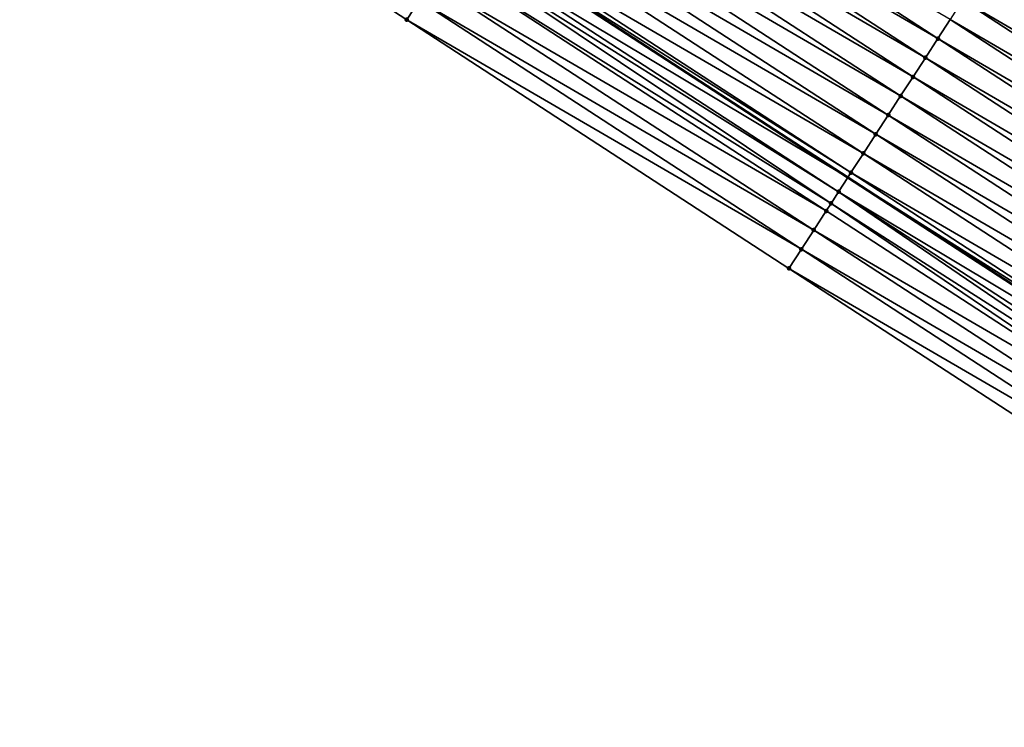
# Model space of a CAD drawing. Header units: feet. Extents: x 2017353 to 2024169, y 808050 to 818690.
# Tile 257 of 305: x 2021912 to 2021955, y 814633 to 814664. Entities that reach past the tile are written whole.
import ezdxf

# ---------------------------------------------------------------- set-up
doc = ezdxf.new("R2010")
doc.units = ezdxf.units.FT
doc.header["$MEASUREMENT"] = 0
for name, color, linetype, lineweight in [('EP_Travel Lane', 172, 'Continuous', 53), ('SB-Road Shots', 141, 'Continuous', 100), ('SB-Road X-Section', 40, 'Continuous', 13)]:
    doc.layers.add(name, color=color, linetype=linetype, lineweight=lineweight)
doc.layers.add('I-77-MM15-17_SB-Surface-BORDER', color=7, linetype='Continuous')
doc.layers.add('I-77-MM15-17_SB-Surface-TIN', color=7, linetype='Continuous')

msp = doc.modelspace()

# ---------------------------------------------------------------- linework, layer by layer
at = {"layer": 'EP_Travel Lane'}
msp.add_polyline3d([(2021847.698348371, 814722.2743309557, 255.3811027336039), (2021864.455433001, 814711.3812899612, 256.1186931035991), (2021881.212654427, 814700.4881600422, 256.8515578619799), (2021897.969529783, 814689.5952550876, 257.5963787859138), (2021914.727257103, 814678.7017963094, 258.3117631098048), (2021931.486001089, 814667.8076766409, 258.9920211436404), (2021948.245099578, 814656.9133265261, 259.6600328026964), (2021965.003549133, 814646.0193982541, 260.3504641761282), (2021981.76709086, 814635.1390833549, 261.0460329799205), (2021998.535511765, 814624.2600176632, 261.7290952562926), (2022015.30358597, 814613.3811769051, 262.4243963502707), (2022032.071036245, 814602.5027409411, 263.1417212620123), (2022048.838417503, 814591.6243497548, 263.8614823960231), (2022065.606381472, 814580.7455805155, 264.5606754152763)], dxfattribs=at)
at = {"layer": 'I-77-MM15-17_SB-Surface-BORDER', "color": 3, "linetype": 'Continuous', "lineweight": -3}
msp.add_polyline3d([(2022063.495513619, 814577.4881464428, 264.3674250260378), (2022046.739614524, 814588.3862740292, 263.6812865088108), (2022029.984721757, 814599.2837470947, 262.9596007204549), (2022013.229413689, 814610.1814902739, 262.2525853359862), (2021995.929208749, 814620.2407302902, 261.5338995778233), (2021979.172892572, 814631.1391291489, 260.8624965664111), (2021962.420073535, 814642.0340504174, 260.1750507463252), (2021945.662079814, 814652.9276794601, 259.4688240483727), (2021928.902889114, 814663.8220866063, 258.8039517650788), (2021912.143946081, 814674.7163327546, 258.1305252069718), (2021895.930518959, 814686.448679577, 257.4400052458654), (2021879.717479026, 814698.1807747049, 256.736106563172), (2021862.960076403, 814709.0740195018, 256.0094561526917), (2021846.202746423, 814719.9672170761, 255.2802967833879)], dxfattribs=at)
at = {"layer": 'I-77-MM15-17_SB-Surface-TIN', "color": 128, "linetype": 'Continuous', "lineweight": -3}
for points in [[(2021928.902889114, 814663.8220866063, 258.8039517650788), (2021929.446786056, 814664.6612396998, 258.8427945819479), (2021912.143946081, 814674.7163327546, 258.1305252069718)], [(2021952.19014845, 814662.9966680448, 259.8898363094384), (2021935.431365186, 814673.8908103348, 259.2108884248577), (2021934.887164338, 814673.0518547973, 259.1825457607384)], [(2021952.19014845, 814662.9966680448, 259.8898363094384), (2021952.734323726, 814663.8356402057, 259.9190623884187), (2021935.431365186, 814673.8908103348, 259.2108884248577)], [(2021951.645966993, 814662.1576999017, 259.8608237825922), (2021934.887164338, 814673.0518547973, 259.1825457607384), (2021934.342997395, 814672.2128772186, 259.153031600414)], [(2021951.645966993, 814662.1576999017, 259.8608237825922), (2021952.19014845, 814662.9966680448, 259.8898363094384), (2021934.887164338, 814673.0518547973, 259.1825457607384)], [(2021951.101824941, 814661.3187061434, 259.8304498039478), (2021934.342997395, 814672.2128772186, 259.153031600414), (2021933.798873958, 814671.3738713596, 259.1220143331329)], [(2021951.101824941, 814661.3187061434, 259.8304498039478), (2021951.645966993, 814662.1576999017, 259.8608237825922), (2021934.342997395, 814672.2128772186, 259.153031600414)], [(2021950.557762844, 814660.4796604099, 259.7973133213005), (2021933.798873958, 814671.3738713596, 259.1220143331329), (2021933.254672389, 814670.5349162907, 259.093696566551)], [(2021950.557762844, 814660.4796604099, 259.7973133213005), (2021951.101824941, 814661.3187061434, 259.8304498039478), (2021933.798873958, 814671.3738713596, 259.1220143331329)], [(2021950.013614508, 814659.6406707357, 259.767156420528), (2021933.254672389, 814670.5349162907, 259.093696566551), (2021932.710536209, 814669.6959187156, 259.0631195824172)], [(2021950.013614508, 814659.6406707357, 259.767156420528), (2021950.557762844, 814660.4796604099, 259.7973133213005), (2021933.254672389, 814670.5349162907, 259.093696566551)], [(2021949.469511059, 814658.8016518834, 259.7354486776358), (2021932.710536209, 814669.6959187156, 259.0631195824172), (2021932.166449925, 814668.8568887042, 259.0308186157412)], [(2021949.469511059, 814658.8016518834, 259.7354486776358), (2021950.013614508, 814659.6406707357, 259.767156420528), (2021932.710536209, 814669.6959187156, 259.0631195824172)], [(2021948.925538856, 814657.9625477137, 259.6992063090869), (2021932.166449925, 814668.8568887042, 259.0308186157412), (2021931.622265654, 814668.0179223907, 259.0019032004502)], [(2021948.925538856, 814657.9625477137, 259.6992063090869), (2021949.469511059, 814658.8016518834, 259.7354486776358), (2021932.166449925, 814668.8568887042, 259.0308186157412)], [(2021931.078386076, 814667.1787580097, 258.9624604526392), (2021948.245099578, 814656.9133265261, 259.6600328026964), (2021931.486001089, 814667.8076766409, 258.9920211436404)], [(2021948.381331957, 814657.1235961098, 259.6710728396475), (2021931.622265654, 814668.0179223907, 259.0019032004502), (2021931.486001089, 814667.8076766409, 258.9920211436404)], [(2021948.381331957, 814657.1235961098, 259.6710728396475), (2021931.486001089, 814667.8076766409, 258.9920211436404), (2021948.245099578, 814656.9133265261, 259.6600328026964)], [(2021948.381331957, 814657.1235961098, 259.6710728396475), (2021948.925538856, 814657.9625477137, 259.6992063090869), (2021931.622265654, 814668.0179223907, 259.0019032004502)], [(2021971.669262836, 814656.2977410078, 260.7337531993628), (2021955.29855663, 814667.7903695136, 260.0784204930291), (2021954.910584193, 814667.1918152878, 260.0511909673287)], [(2021947.837586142, 814656.2843447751, 259.6270086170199), (2021931.078386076, 814667.1787580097, 258.9624604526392), (2021930.897744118, 814666.8997503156, 258.9447651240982)], [(2021947.837586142, 814656.2843447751, 259.6270086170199), (2021948.245099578, 814656.9133265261, 259.6600328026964), (2021931.078386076, 814667.1787580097, 258.9624604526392)], [(2021954.366455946, 814666.3528125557, 260.0203400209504), (2021971.662563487, 814656.2874113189, 260.7333761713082), (2021954.903884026, 814667.1814841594, 260.0508110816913)], [(2021971.669262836, 814656.2977410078, 260.7337531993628), (2021954.910584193, 814667.1918152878, 260.0511909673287), (2021954.903884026, 814667.1814841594, 260.0508110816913)], [(2021971.669262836, 814656.2977410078, 260.7337531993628), (2021954.903884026, 814667.1814841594, 260.0508110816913), (2021971.662563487, 814656.2874113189, 260.7333761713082)], [(2021947.504846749, 814655.7705414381, 259.5963728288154), (2021930.897744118, 814666.8997503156, 258.9447651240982), (2021930.535037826, 814666.3392482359, 258.904660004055)], [(2021947.504846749, 814655.7705414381, 259.5963728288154), (2021947.837586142, 814656.2843447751, 259.6270086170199), (2021930.897744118, 814666.8997503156, 258.9447651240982)], [(2021947.294017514, 814655.4449782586, 259.5768224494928), (2021930.535037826, 814666.3392482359, 258.904660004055), (2021929.990692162, 814665.5003868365, 258.881320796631)], [(2021947.294017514, 814655.4449782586, 259.5768224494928), (2021947.504846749, 814655.7705414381, 259.5963728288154), (2021930.535037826, 814666.3392482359, 258.904660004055)], [(2021971.125127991, 814655.4587425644, 260.7031302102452), (2021954.366455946, 814666.3528125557, 260.0203400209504), (2021953.82237604, 814665.5137783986, 259.9878188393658)], [(2021971.125127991, 814655.4587425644, 260.7031302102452), (2021971.662563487, 814656.2874113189, 260.7333761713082), (2021954.366455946, 814666.3528125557, 260.0203400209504)], [(2021946.74995627, 814654.605931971, 259.5436565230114), (2021929.990692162, 814665.5003868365, 258.881320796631), (2021929.446786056, 814664.6612396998, 258.8427945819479)], [(2021946.74995627, 814654.605931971, 259.5436565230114), (2021947.294017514, 814655.4449782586, 259.5768224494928), (2021929.990692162, 814665.5003868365, 258.881320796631)], [(2021970.581106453, 814654.6196704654, 260.6685923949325), (2021953.82237604, 814665.5137783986, 259.9878188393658), (2021953.278363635, 814664.6747003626, 259.9529654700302)], [(2021970.581106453, 814654.6196704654, 260.6685923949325), (2021971.125127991, 814655.4587425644, 260.7031302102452), (2021953.82237604, 814665.5137783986, 259.9878188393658)], [(2021946.206032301, 814653.7667964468, 259.5057476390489), (2021929.446786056, 814664.6612396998, 258.8427945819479), (2021928.902889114, 814663.8220866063, 258.8039517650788)], [(2021946.206032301, 814653.7667964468, 259.5057476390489), (2021946.74995627, 814654.605931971, 259.5436565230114), (2021929.446786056, 814664.6612396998, 258.8427945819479)], [(2021970.03708312, 814653.7805995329, 260.6341165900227), (2021953.278363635, 814664.6747003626, 259.9529654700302), (2021952.734323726, 814663.8356402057, 259.9190623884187)], [(2021970.03708312, 814653.7805995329, 260.6341165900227), (2021970.581106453, 814654.6196704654, 260.6685923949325), (2021953.278363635, 814664.6747003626, 259.9529654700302)], [(2021945.662079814, 814652.9276794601, 259.4688240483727), (2021946.206032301, 814653.7667964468, 259.5057476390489), (2021928.902889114, 814663.8220866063, 258.8039517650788)], [(2021969.493015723, 814652.9415572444, 260.6011632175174), (2021952.734323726, 814663.8356402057, 259.9190623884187), (2021952.19014845, 814662.9966680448, 259.8898363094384)], [(2021969.493015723, 814652.9415572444, 260.6011632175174), (2021970.03708312, 814653.7805995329, 260.6341165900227), (2021952.734323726, 814663.8356402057, 259.9190623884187)], [(2021968.94886031, 814652.1025721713, 260.571250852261), (2021952.19014845, 814662.9966680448, 259.8898363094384), (2021951.645966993, 814662.1576999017, 259.8608237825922)], [(2021968.94886031, 814652.1025721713, 260.571250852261), (2021969.493015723, 814652.9415572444, 260.6011632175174), (2021952.19014845, 814662.9966680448, 259.8898363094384)], [(2021968.404636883, 814651.2636313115, 260.5436884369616), (2021951.645966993, 814662.1576999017, 259.8608237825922), (2021951.101824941, 814661.3187061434, 259.8304498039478)], [(2021968.404636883, 814651.2636313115, 260.5436884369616), (2021968.94886031, 814652.1025721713, 260.571250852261), (2021951.645966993, 814662.1576999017, 259.8608237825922)], [(2021967.86045926, 814650.4246606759, 260.5145434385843), (2021951.101824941, 814661.3187061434, 259.8304498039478), (2021950.557762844, 814660.4796604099, 259.7973133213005)], [(2021967.86045926, 814650.4246606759, 260.5145434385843), (2021968.404636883, 814651.2636313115, 260.5436884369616), (2021951.101824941, 814661.3187061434, 259.8304498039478)], [(2021967.316352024, 814649.5856442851, 260.4829665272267), (2021950.557762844, 814660.4796604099, 259.7973133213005), (2021950.013614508, 814659.6406707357, 259.767156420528)], [(2021967.316352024, 814649.5856442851, 260.4829665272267), (2021967.86045926, 814650.4246606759, 260.5145434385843), (2021950.557762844, 814660.4796604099, 259.7973133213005)], [(2021966.772162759, 814648.7466812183, 260.4542238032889), (2021950.013614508, 814659.6406707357, 259.767156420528), (2021949.469511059, 814658.8016518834, 259.7354486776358)], [(2021966.772162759, 814648.7466812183, 260.4542238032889), (2021967.316352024, 814649.5856442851, 260.4829665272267), (2021950.013614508, 814659.6406707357, 259.767156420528)], [(2021966.22802616, 814647.9076839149, 260.4236614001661), (2021949.469511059, 814658.8016518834, 259.7354486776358), (2021948.925538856, 814657.9625477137, 259.6992063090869)], [(2021966.22802616, 814647.9076839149, 260.4236614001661), (2021966.772162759, 814648.7466812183, 260.4542238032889), (2021949.469511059, 814658.8016518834, 259.7354486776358)], [(2021965.683947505, 814647.068648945, 260.3910970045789), (2021948.925538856, 814657.9625477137, 259.6992063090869), (2021948.381331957, 814657.1235961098, 259.6710728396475)], [(2021965.683947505, 814647.068648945, 260.3910970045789), (2021966.22802616, 814647.9076839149, 260.4236614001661), (2021948.925538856, 814657.9625477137, 259.6992063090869)], [(2021965.139802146, 814646.2296573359, 260.3608372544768), (2021948.381331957, 814657.1235961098, 259.6710728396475), (2021948.245099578, 814656.9133265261, 259.6600328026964)], [(2021965.139802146, 814646.2296573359, 260.3608372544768), (2021965.683947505, 814647.068648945, 260.3910970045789), (2021948.381331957, 814657.1235961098, 259.6710728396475)], [(2021947.837586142, 814656.2843447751, 259.6270086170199), (2021965.003549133, 814646.0193982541, 260.3504641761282), (2021948.245099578, 814656.9133265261, 259.6600328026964)], [(2021965.139802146, 814646.2296573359, 260.3608372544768), (2021948.245099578, 814656.9133265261, 259.6600328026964), (2021965.003549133, 814646.0193982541, 260.3504641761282)], [(2021964.355909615, 814645.0197953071, 260.298050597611), (2021947.837586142, 814656.2843447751, 259.6270086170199), (2021947.504846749, 814655.7705414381, 259.5963728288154)], [(2021964.595979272, 814645.390456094, 260.319435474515), (2021965.003549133, 814646.0193982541, 260.3504641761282), (2021947.837586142, 814656.2843447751, 259.6270086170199)], [(2021964.355909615, 814645.0197953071, 260.298050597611), (2021964.595979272, 814645.390456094, 260.319435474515), (2021947.837586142, 814656.2843447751, 259.6270086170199)], [(2021964.052444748, 814644.5510674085, 260.268071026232), (2021947.504846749, 814655.7705414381, 259.5963728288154), (2021947.294017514, 814655.4449782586, 259.5768224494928)], [(2021964.052444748, 814644.5510674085, 260.268071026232), (2021964.355909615, 814645.0197953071, 260.298050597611), (2021947.504846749, 814655.7705414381, 259.5963728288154)], [(2021964.052444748, 814644.5510674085, 260.268071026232), (2021947.294017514, 814655.4449782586, 259.5768224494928), (2021946.74995627, 814654.605931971, 259.5436565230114)], [(2021963.508187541, 814643.7121485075, 260.2416757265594), (2021946.74995627, 814654.605931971, 259.5436565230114), (2021946.206032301, 814653.7667964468, 259.5057476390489)], [(2021963.508187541, 814643.7121485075, 260.2416757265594), (2021964.052444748, 814644.5510674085, 260.268071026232), (2021946.74995627, 814654.605931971, 259.5436565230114)], [(2021962.964260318, 814642.873015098, 260.2038792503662), (2021946.206032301, 814653.7667964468, 259.5057476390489), (2021945.662079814, 814652.9276794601, 259.4688240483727)], [(2021962.964260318, 814642.873015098, 260.2038792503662), (2021963.508187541, 814643.7121485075, 260.2416757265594), (2021946.206032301, 814653.7667964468, 259.5057476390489)], [(2021962.420073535, 814642.0340504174, 260.1750507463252), (2021962.964260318, 814642.873015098, 260.2038792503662), (2021945.662079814, 814652.9276794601, 259.4688240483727)]]:
    msp.add_3dface(points, dxfattribs=at)
at = {"layer": 'SB-Road Shots', "lineweight": 100}
for p in [(2021928.902889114, 814663.8220866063, 258.8039517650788), (2021952.19014845, 814662.9966680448, 259.8898363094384), (2021951.645966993, 814662.1576999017, 259.8608237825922), (2021951.101824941, 814661.3187061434, 259.8304498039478), (2021950.557762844, 814660.4796604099, 259.7973133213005), (2021950.013614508, 814659.6406707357, 259.767156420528), (2021949.469511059, 814658.8016518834, 259.7354486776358), (2021948.925538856, 814657.9625477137, 259.6992063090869), (2021948.381331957, 814657.1235961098, 259.6710728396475), (2021947.837586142, 814656.2843447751, 259.6270086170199), (2021947.504846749, 814655.7705414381, 259.5963728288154), (2021947.294017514, 814655.4449782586, 259.5768224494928), (2021946.74995627, 814654.605931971, 259.5436565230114), (2021946.206032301, 814653.7667964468, 259.5057476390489), (2021945.662079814, 814652.9276794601, 259.4688240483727)]:
    msp.add_point(p, dxfattribs=at)
at = {"layer": 'SB-Road X-Section', "extrusion": (0.8379231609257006, -0.5446967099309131, 0.03450029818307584), "elevation": 1250505.282699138, "flags": 128}
msp.add_lwpolyline([(1785057.623497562, -42908.00458283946), (1785057.354488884, -42908.01444270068), (1785056.354488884, -42908.02664474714), (1785055.354488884, -42908.02534510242), (1785054.354488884, -42908.03861032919), (1785053.354488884, -42908.06225787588), (1785052.354488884, -42908.09020172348), (1785051.354488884, -42908.11421894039), (1785050.354488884, -42908.13501145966), (1785049.354488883, -42908.15465771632), (1785048.354488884, -42908.17657232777), (1785047.354488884, -42908.19727465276), (1785046.354488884, -42908.21911324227), (1785045.354488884, -42908.24043882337), (1785044.354488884, -42908.26341469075), (1785044.067783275, -42908.27054133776), (1785043.354488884, -42908.29778708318), (1785042.354488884, -42908.32865640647), (1785041.354488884, -42908.36119695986), (1785040.354488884, -42908.39607109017), (1785039.354488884, -42908.42999436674), (1785038.354488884, -42908.45923785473), (1785037.354488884, -42908.4882676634), (1785036.354488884, -42908.51865973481), (1785035.354488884, -42908.55181595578), (1785034.354488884, -42908.58199082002), (1785033.354488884, -42908.61371745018), (1785032.354488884, -42908.64998140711), (1785031.354488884, -42908.67813163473), (1785030.354488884, -42908.72222210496), (1785029.742354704, -42908.7528761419), (1785029.354488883, -42908.77243816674), (1785028.354488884, -42908.80562384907), (1785027.354488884, -42908.8435553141), (1785026.354488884, -42908.88050089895)], dxfattribs=at)

doc.saveas('drawing.dxf')
